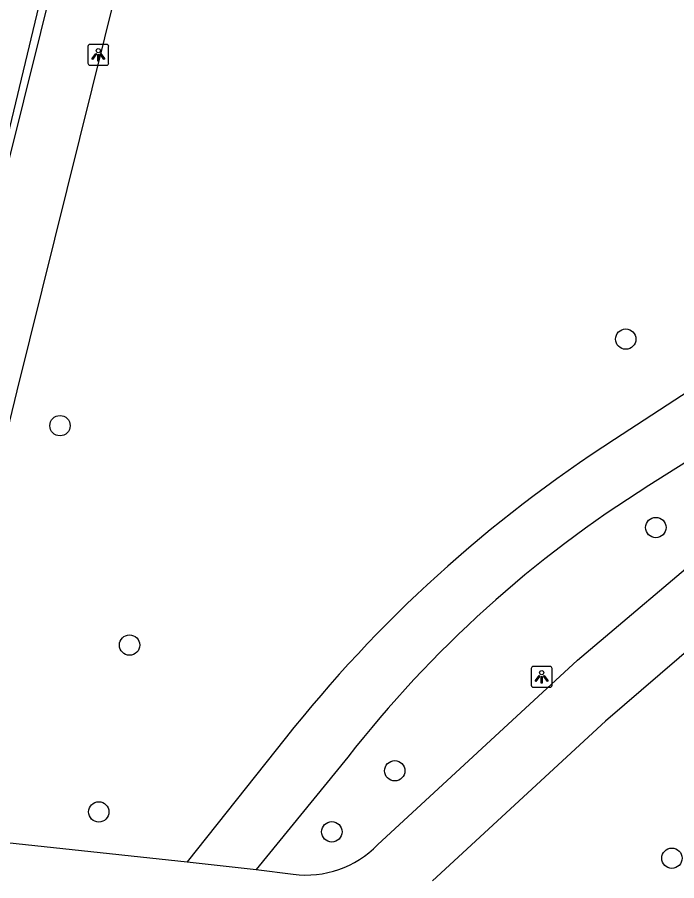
# Model space of a CAD drawing. Extents: x 162026 to 163499, y 387297 to 388169.
# Drawn here: x 162554.04 to 162585.7, y 387751.71 to 387793.2 of the extents above; entities that cross this region are included whole.
import ezdxf

# ---------------------------------------------------------------- set-up
doc = ezdxf.new("R2010")
doc.units = 0
for name, color, linetype in [('IMGEO_Boom', 7, 'Continuous'), ('IMGEO_Fietspad_open', 7, 'Continuous'), ('IMGEO_Haag', 7, 'Continuous'), ('IMGEO_Lichtpunt', 7, 'Continuous'), ('IMGEO_Voetpad_halfverhard', 7, 'Continuous'), ('IMGEO_Voetpad_open', 7, 'Continuous')]:
    doc.layers.add(name, color=color, linetype=linetype)

msp = doc.modelspace()

# ---------------------------------------------------------------- linework, layer by layer
at = {"layer": 'IMGEO_Boom'}
for centre in [(162583.248, 387777.734), (162556.088, 387773.575), (162584.693, 387768.681), (162559.429, 387763.034), (162572.158, 387756.992), (162557.95, 387755.016), (162569.138, 387754.059), (162585.467, 387752.791)]:
    msp.add_circle(centre, 0.489, dxfattribs=at)
at = {"layer": 'IMGEO_Fietspad_open'}
for points in [[(162571.336, 387753.435), (162580.926, 387762.312), (162587.667, 387768.015), (162596.535, 387774.451)], [(162587.527, 387763.896), (162582.276, 387759.38), (162573.976, 387751.709)], [(162548.9, 387754.041), (162562.193, 387752.623)], [(162562.193, 387752.623), (162565.503, 387752.241)], [(162565.503, 387752.241), (162567.288, 387752.025)]]:
    msp.add_lwpolyline(points, dxfattribs=at)
msp.add_arc((162567.909, 387756.759), 4.775, 262.5318, 315.8767, dxfattribs=at)
at = {"layer": 'IMGEO_Haag'}
msp.add_lwpolyline([(162557.869, 387805.475), (162553.19, 387785.946)], dxfattribs=at)
at = {"layer": 'IMGEO_Lichtpunt'}
for p, q in [((162558.33, 387791.894), (162557.522, 387791.894)), ((162558.33, 387791.894), (162557.522, 387791.894)), ((162557.428, 387791.799), (162557.428, 387790.992)), ((162557.428, 387791.799), (162557.428, 387790.992)), ((162558.424, 387790.992), (162558.424, 387791.799)), ((162558.424, 387790.992), (162558.424, 387791.799)), ((162557.522, 387790.898), (162558.33, 387790.898)), ((162557.522, 387790.898), (162558.33, 387790.898)), ((162579.616, 387762.004), (162578.808, 387762.004)), ((162579.616, 387762.004), (162578.808, 387762.004)), ((162578.714, 387761.909), (162578.714, 387761.102)), ((162578.714, 387761.909), (162578.714, 387761.102)), ((162579.71, 387761.102), (162579.71, 387761.909)), ((162579.71, 387761.102), (162579.71, 387761.909)), ((162578.808, 387761.008), (162579.616, 387761.008)), ((162578.808, 387761.008), (162579.616, 387761.008))]:
    msp.add_line(p, q, dxfattribs=at)
for points in [[(162557.802, 387791.463), (162557.841, 387791.435), (162557.653, 387791.173), (162557.615, 387791.2), (162557.802, 387791.463)], [(162558.014, 387791.435), (162558.052, 387791.462), (162558.239, 387791.2), (162558.2, 387791.172), (162558.014, 387791.435)], [(162557.904, 387791.415), (162557.951, 387791.415), (162557.951, 387791.093), (162557.904, 387791.093), (162557.904, 387791.415)], [(162579.088, 387761.573), (162579.127, 387761.545), (162578.939, 387761.283), (162578.901, 387761.31), (162579.088, 387761.573)], [(162579.19, 387761.525), (162579.237, 387761.525), (162579.237, 387761.203), (162579.19, 387761.203), (162579.19, 387761.525)], [(162579.3, 387761.545), (162579.338, 387761.572), (162579.525, 387761.31), (162579.486, 387761.282), (162579.3, 387761.545)]]:
    msp.add_lwpolyline(points, dxfattribs=at)
for centre in [(162557.927, 387791.597), (162579.213, 387761.707)]:
    msp.add_circle(centre, 0.0994, dxfattribs=at)
for centre, start, end in [((162557.522, 387791.799), 90, 180), ((162557.522, 387791.799), 90, 180), ((162558.33, 387791.799), 0, 90), ((162558.33, 387791.799), 0, 90), ((162557.522, 387790.992), 180, 270), ((162557.522, 387790.992), 180, 270), ((162558.33, 387790.992), 270, 0), ((162558.33, 387790.992), 270, 360), ((162578.808, 387761.909), 90, 180), ((162578.808, 387761.909), 90, 180), ((162579.616, 387761.909), 0, 90), ((162579.616, 387761.909), 0, 90), ((162578.808, 387761.102), 180, 270), ((162578.808, 387761.102), 180, 270), ((162579.616, 387761.102), 270, 0), ((162579.616, 387761.102), 270, 360)]:
    msp.add_arc(centre, 0.0946, start, end, dxfattribs=at)
at = {"layer": 'IMGEO_Voetpad_halfverhard'}
for points in [[(162599.002, 387782.885), (162590.62, 387778.074), (162582.712, 387772.914)], [(162601.21, 387780.976), (162595.357, 387777.511), (162592.088, 387775.575), (162584.363, 387770.695)], [(162566.903, 387758.543), (162562.193, 387752.623)], [(162569.903, 387757.639), (162565.503, 387752.241)]]:
    msp.add_lwpolyline(points, dxfattribs=at)
for centre, radius, start, end in [((162617.846, 387718.383), 64.869, 122.79366, 141.75047), ((162613.958, 387723.382), 55.807, 122.0266, 142.1315)]:
    msp.add_arc(centre, radius, start, end, dxfattribs=at)
at = {"layer": 'IMGEO_Voetpad_open'}
for points in [[(162548.9, 387754.041), (162554.036, 387775.251), (162568.451, 387833.378)], [(162558.411, 387805.613), (162553.524, 387785.908), (162552.727, 387782.696)]]:
    msp.add_lwpolyline(points, dxfattribs=at)

doc.saveas('drawing.dxf')
